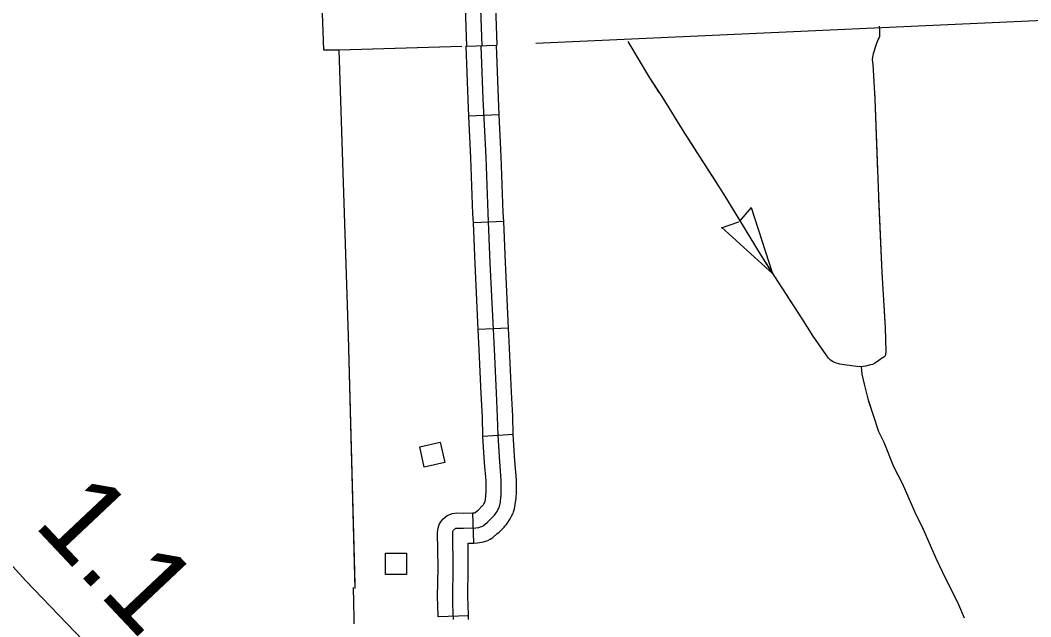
# Model space of a CAD drawing. Extents: x 1084508 to 1142749, y 1057638 to 1093403.
# Drawn here: x 1110633 to 1112202, y 1076745 to 1077671 of the extents above; entities that cross this region are included whole.
import ezdxf

# ---------------------------------------------------------------- set-up
doc = ezdxf.new("R2010")
doc.units = 0
for name, color, linetype in [('Level 10', 7, 'Continuous'), ('Level 2', 7, 'Continuous'), ('Level 32', 7, 'Continuous'), ('Level 43', 7, 'Continuous'), ('Level 48', 7, 'Continuous'), ('Level 56', 7, 'Continuous'), ('Level 6', 7, 'Continuous')]:
    doc.layers.add(name, color=color, linetype=linetype)

msp = doc.modelspace()

# ---------------------------------------------------------------- linework, layer by layer
at = {"layer": 'Level 10'}
msp.add_lwpolyline([(1111170.9, 1076126.4), (1111167.8, 1076243.4), (1111085.2, 1076329.9), (1110910.1, 1076516.7), (1110730.8, 1076707.9), (1110641.9, 1076800.4), (1110591.6, 1076855), (1110509.5, 1076942.3), (1110485.5, 1076968.9), (1110467.8, 1076991.2), (1110456.9, 1077006.9), (1110447.9, 1077022.3), (1110439.3, 1077040.7), (1110434.6, 1077052.8), (1110430.9, 1077064.9), (1110428.5, 1077076.7), (1110426.6, 1077089.8), (1110424.9, 1077105.2), (1110424.1, 1077117.2), (1110423.8, 1077130.5), (1110418, 1077346.9), (1110412.8, 1077537.6), (1110412.2, 1077573.8), (1110410.2, 1077605.7)], dxfattribs=at)
at = {"layer": 'Level 2'}
for points in [[(1111433.5, 1077634.8), (1112770.4, 1077695.6), (1112823.9, 1077698), (1113231.7, 1077716.6), (1113562.2, 1077730), (1113915.1, 1077745), (1114459.8, 1077779.5), (1116038.5, 1077854)], [(1111128.5, 1077624.6), (1111318.7, 1077630)], [(1111128.5, 1077624.6), (1111284.8, 1077629)], [(1111153, 1076795.2), (1111142.7, 1077180.9), (1111128.5, 1077624.6)], [(1111153.2, 1076788.7), (1111142.7, 1077180.9), (1111128.5, 1077624.6)]]:
    msp.add_lwpolyline(points, dxfattribs=at)
at = {"layer": 'Level 32'}
for p, q in [((1111326.3, 1077630.1), (1111373.3, 1077631.8)), ((1111376.9, 1077523.6), (1111329.8, 1077521.4)), ((1111383.8, 1077357.9), (1111336.7, 1077355.9)), ((1111391.3, 1077192.5), (1111344.3, 1077190.3)), ((1111398.6, 1077027.3), (1111351.6, 1077024.4)), ((1111337.6, 1076859), (1111336, 1076906.1)), ((1111329.1, 1076746.3), (1111282, 1076744.6))]:
    msp.add_line(p, q, dxfattribs=at)
for points in [[(1111324, 1078110.6), (1111328.8, 1078102.1), (1111331.4, 1078095.3), (1111334.1, 1078084.7), (1111335.7, 1078073.6), (1111337.2, 1078022.9), (1111344.1, 1077787.1), (1111349.8, 1077631)], [(1111320.8, 1077780.6), (1111326.3, 1077630.1)], [(1111367.8, 1077782.3), (1111373.3, 1077631.8)], [(1111305.7, 1076740.5), (1111304.9, 1076763.1), (1111304.6, 1076775.2), (1111305.4, 1076820.8), (1111304.7, 1076874), (1111305.1, 1076877.1), (1111305.4, 1076878.1), (1111305.9, 1076878.9), (1111306.8, 1076880.1), (1111307.6, 1076880.8), (1111308.3, 1076881.3), (1111308.9, 1076881.6), (1111309.7, 1076881.9), (1111311, 1076882.1), (1111311.8, 1076882.2), (1111321.5, 1076882), (1111340.8, 1076882.7), (1111345, 1076883.3), (1111346.5, 1076883.7), (1111347.8, 1076884.1), (1111349.4, 1076884.7), (1111351, 1076885.5), (1111351.8, 1076886), (1111352.4, 1076886.5), (1111357.9, 1076890.9), (1111360.3, 1076893.1), (1111367.7, 1076900.5), (1111368.6, 1076901.4), (1111369.6, 1076902.5), (1111370.6, 1076903.8), (1111373.7, 1076908.2), (1111375.3, 1076911.6), (1111376, 1076913.3), (1111376.6, 1076914.5), (1111376.9, 1076915.3), (1111377.2, 1076916.4), (1111377.7, 1076918), (1111378.6, 1076922.5), (1111379.6, 1076930.7), (1111379.7, 1076932.5), (1111380, 1076936.2), (1111380, 1076956.5), (1111377.6, 1076985.2), (1111375.1, 1077026), (1111374.3, 1077055.2), (1111372.4, 1077092.3), (1111369.3, 1077160.2), (1111362.9, 1077293.7), (1111359.6, 1077371.1), (1111356.4, 1077458), (1111352.1, 1077548.6), (1111349, 1077630.9)], [(1111329.8, 1077521.4), (1111328.6, 1077547.6), (1111325.5, 1077630)], [(1111376.9, 1077523.6), (1111375.6, 1077549.6), (1111372.5, 1077631.8)], [(1111336.7, 1077355.9), (1111336.1, 1077370.2), (1111332.8, 1077457), (1111329.8, 1077521.4)], [(1111383.8, 1077357.9), (1111383.2, 1077372), (1111379.9, 1077459), (1111376.9, 1077523.6)], [(1111391.3, 1077192.5), (1111386.4, 1077294.7), (1111383.8, 1077357.9)], [(1111344.3, 1077190.3), (1111339.4, 1077292.6), (1111336.7, 1077355.9)], [(1111351.6, 1077024.4), (1111351.6, 1077025), (1111350.8, 1077054.3), (1111348.9, 1077091.1), (1111345.8, 1077159.1), (1111344.3, 1077190.3)], [(1111398.6, 1077027), (1111397.8, 1077056.1), (1111395.9, 1077093.4), (1111392.8, 1077161.3), (1111391.3, 1077192.5)], [(1111336, 1076906.1), (1111338.6, 1076906.1), (1111339.5, 1076906.3), (1111342.5, 1076908.8), (1111344.1, 1076910.2), (1111351.1, 1076917.2), (1111351.4, 1076917.5), (1111351.6, 1076917.7), (1111351.8, 1076917.9), (1111353.2, 1076920), (1111353.9, 1076921.5), (1111354.6, 1076923.1), (1111354.7, 1076923.3), (1111354.8, 1076923.6), (1111354.9, 1076923.7), (1111355.3, 1076926.1), (1111356.1, 1076932.5), (1111356.2, 1076933.9), (1111356.5, 1076937.3), (1111356.5, 1076955.5), (1111354.1, 1076983.5), (1111351.6, 1077024.4)], [(1111337.6, 1076859), (1111343, 1076859.2), (1111349.3, 1076860.2), (1111352.6, 1076860.9), (1111355.5, 1076861.8), (1111359, 1076863.1), (1111362.9, 1076865.1), (1111365.2, 1076866.7), (1111366.7, 1076867.8), (1111373.2, 1076873.1), (1111376.6, 1076876.1), (1111384.3, 1076883.8), (1111385.7, 1076885.2), (1111387.5, 1076887.3), (1111389.4, 1076889.6), (1111394.1, 1076896.4), (1111396.6, 1076901.7), (1111397.4, 1076903.5), (1111398.4, 1076905.5), (1111399.1, 1076907.6), (1111399.6, 1076909.1), (1111400.6, 1076912.3), (1111401.8, 1076918.8), (1111403.1, 1076928.8), (1111403.2, 1076931.2), (1111403.5, 1076935.2), (1111403.6, 1076957.4), (1111401.1, 1076986.9), (1111398.6, 1077027.3)], [(1111282, 1076744.6), (1111281.4, 1076762.4), (1111281.1, 1076775.1), (1111281.9, 1076820.9), (1111281.1, 1076875.4), (1111282.1, 1076882.3), (1111283.8, 1076887.8), (1111286.3, 1076892), (1111289.5, 1076896.3), (1111293.1, 1076899.4), (1111296.3, 1076901.6), (1111300.1, 1076903.5), (1111303.8, 1076904.7), (1111307.7, 1076905.4), (1111311, 1076905.7), (1111321.3, 1076905.6), (1111336, 1076906.1)], [(1111329.1, 1076746.3), (1111328.5, 1076763.8), (1111328.2, 1076775.2), (1111328.9, 1076820.8), (1111328.4, 1076858.7), (1111337.6, 1076859)], [(1111329.3, 1076740.3), (1111329.1, 1076746.3)]]:
    msp.add_lwpolyline(points, dxfattribs=at)
at = {"layer": 'Level 43'}
for p, q in [((1111767.9, 1077379.8), (1111749.2, 1077358.1)), ((1111801.8, 1077277), (1111768.5, 1077379.4)), ((1111721.8, 1077348.4), (1111748.9, 1077357.8)), ((1111801.8, 1077277), (1111721.8, 1077349.1))]:
    msp.add_line(p, q, dxfattribs=at)
for points in [[(1111966.8, 1077661.1), (1111967.4, 1077653.6), (1111967.4, 1077649.2), (1111967.2, 1077647.4), (1111967.2, 1077645.5), (1111966.4, 1077643.6), (1111965.3, 1077641.1), (1111964.3, 1077638.3), (1111961.5, 1077631.7), (1111958.7, 1077623), (1111957.4, 1077618.5), (1111956.4, 1077613.4), (1111956, 1077609.8), (1111957, 1077601.8), (1111959.7, 1077548.6), (1111965.6, 1077396.9), (1111970.7, 1077278.9), (1111975.8, 1077193.3), (1111977.2, 1077156.2), (1111976.7, 1077151.6), (1111976.2, 1077149.7), (1111975.5, 1077148.7), (1111974.1, 1077147.8), (1111971.7, 1077146.5), (1111965.9, 1077142.5), (1111962.5, 1077139.9), (1111960, 1077138.2), (1111956.1, 1077136.2), (1111951, 1077135.1), (1111945.9, 1077133.7), (1111941.7, 1077133.2), (1111938.5, 1077132.8), (1111931.7, 1077133.2), (1111920.4, 1077134.5), (1111912.3, 1077135.4), (1111905.4, 1077136.5), (1111898.8, 1077138.5), (1111895.1, 1077140.3), (1111891.3, 1077143.1), (1111888.2, 1077146.2), (1111884.4, 1077151), (1111864.3, 1077180.3), (1111846.6, 1077207.9), (1111804.5, 1077272.8), (1111782.5, 1077307.3), (1111750.5, 1077360), (1111726.1, 1077399.8), (1111684.3, 1077465.2), (1111663.9, 1077497), (1111629.7, 1077552.2), (1111610.4, 1077581.3), (1111577, 1077637.5)], [(1111966.8, 1077661.1), (1111967.4, 1077653.6), (1111967.4, 1077649.2), (1111967.2, 1077647.4), (1111967.2, 1077645.5), (1111966.4, 1077643.6), (1111965.3, 1077641.1), (1111964.3, 1077638.3), (1111961.5, 1077631.7), (1111958.7, 1077623), (1111957.4, 1077618.5), (1111956.4, 1077613.4), (1111956, 1077609.8), (1111957, 1077601.8), (1111957, 1077600.9)], [(1111625.9, 1077557.9), (1111610.4, 1077581.3), (1111577, 1077637.5)], [(1111959.2, 1077559.6), (1111959.7, 1077548.6), (1111964.1, 1077435.4)], [(1111681.1, 1077470.2), (1111663.9, 1077497), (1111647.9, 1077522.8)], [(1111714.5, 1077417.9), (1111684.3, 1077465.2), (1111681.1, 1077470.2)], [(1111965.7, 1077394), (1111970.7, 1077278.9), (1111971.2, 1077269.8)], [(1111801.8, 1077277), (1111782.5, 1077307.3), (1111750.5, 1077360), (1111736.5, 1077382.8)], [(1111895, 1077140.4), (1111891.3, 1077143.1), (1111888.2, 1077146.2), (1111884.4, 1077151), (1111864.3, 1077180.3), (1111846.6, 1077207.9), (1111824.3, 1077242.2)], [(1111973.7, 1077228.4), (1111975.8, 1077193.3), (1111977.2, 1077156.2), (1111976.7, 1077151.6), (1111976.2, 1077149.7), (1111975.5, 1077148.7), (1111974.1, 1077147.8), (1111971.7, 1077146.5), (1111965.9, 1077142.5), (1111962.5, 1077139.9), (1111960, 1077138.2), (1111956.1, 1077136.2), (1111951, 1077135.1), (1111945.9, 1077133.7), (1111941.7, 1077133.2), (1111938.5, 1077132.8), (1111935.4, 1077133)], [(1111938.5, 1077132.8), (1111939.5, 1077121.4), (1111943.2, 1077105.9), (1111949, 1077082.7), (1111965.4, 1077032), (1111973.8, 1077015.6), (1111988.7, 1076978.1), (1112002.4, 1076952), (1112021.9, 1076907.2), (1112034.9, 1076880.5), (1112054.7, 1076835.6), (1112064.4, 1076814.9), (1112089.7, 1076763.9), (1112098.7, 1076743.2)], [(1111938.5, 1077132.8), (1111939.5, 1077121.4), (1111943.2, 1077105.9), (1111949, 1077082.7), (1111952.3, 1077072.4)], [(1111965.1, 1077033), (1111965.4, 1077032), (1111973.8, 1077015.6), (1111988.7, 1076978.1), (1112002.4, 1076952), (1112016.4, 1076919.9)], [(1112034, 1076882.4), (1112034.9, 1076880.5), (1112054.7, 1076835.6), (1112064.4, 1076814.9), (1112086.7, 1076769.9)]]:
    msp.add_lwpolyline(points, dxfattribs=at)
at = {"layer": 'Level 56'}
for points in [[(1111260.5, 1076976.8), (1111253.4, 1077008.6), (1111285.3, 1077015.8), (1111292.5, 1076984)], [(1111200.2, 1076810.4), (1111200.2, 1076843.1), (1111233, 1076843.1), (1111233, 1076810.4)]]:
    msp.add_lwpolyline(points, close=True, dxfattribs=at)
at = {"layer": 'Level 6'}
for points in [[(1110801.1, 1078461.8), (1111070, 1078467.9), (1111086, 1078104.8), (1111089.7, 1078021.4), (1111104.2, 1077624.6), (1111128.5, 1077624.6)], [(1111149.9, 1076789.9), (1111151.9, 1076719.5)]]:
    msp.add_lwpolyline(points, dxfattribs=at)

# ---------------------------------------------------------------- texts
at = {"layer": 'Level 48'}
msp.add_text('1.1', height=132.58, rotation=313.292, dxfattribs=at).set_placement((1110652.3, 1076887.3))

doc.saveas('drawing.dxf')
